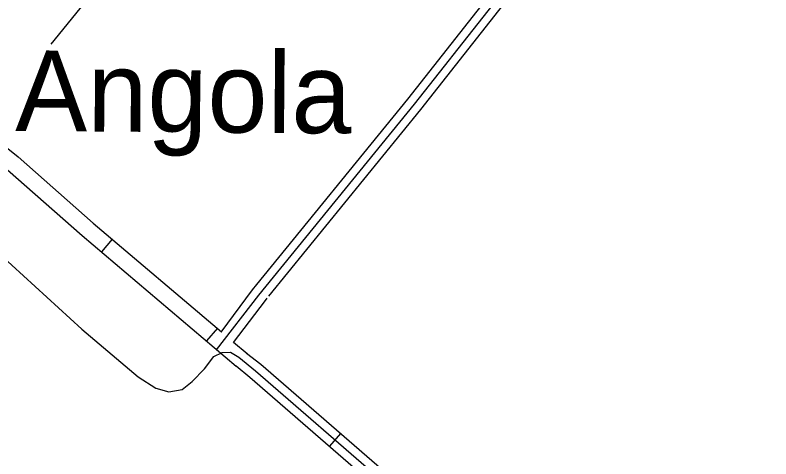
# Model space of a CAD drawing. Extents: x 3161665 to 3199565, y 885729 to 911164.
# Drawn here: x 3192869 to 3194227, y 905150 to 905948 of the extents above; entities that cross this region are included whole.
import ezdxf

# ---------------------------------------------------------------- set-up
doc = ezdxf.new("R2010")
doc.units = 0
for name, color, linetype in [('V-ROAD-CNTR', 7, 'Continuous'), ('V-TOPO-GNAM-IDEN', 7, 'Continuous'), ('V-TOPO-SHOR', 7, 'Continuous')]:
    doc.layers.add(name, color=color, linetype=linetype)

msp = doc.modelspace()

# ---------------------------------------------------------------- linework, layer by layer
at = {"layer": 'V-ROAD-CNTR'}
for p, q in [((3193044, 905545), (3193024.6, 905522.1)), ((3193232.8, 905384.9), (3193213.4, 905362)), ((3193454.1, 905195.5), (3193434.5, 905172.8))]:
    msp.add_line(p, q, dxfattribs=at)
for points in [[(3193231.4, 905345.8), (3193307.5, 905444.3), (3193586.7, 905787.6), (3193851.4, 906123.9), (3194020.3, 906339.8), (3194091.2, 906421.5), (3194121.5, 906456.4), (3194153.9, 906482.2), (3194215.5, 906492.6), (3194314.1, 906481.9), (3194424.8, 906468.1), (3194500, 906448.2), (3194552.7, 906433), (3194605.7, 906429.5), (3194679.6, 906425.3), (3194722.5, 906417.4), (3194747.9, 906406.4), (3194811.5, 906359.4), (3195143.6, 906066.2), (3195364.6, 905881.2), (3195542.7, 905736.5), (3195997.9, 905351.1)], [(3193303.6, 905463.3), (3193575, 905796.9), (3193839.6, 906133.2), (3194008.7, 906349.4), (3194079.9, 906431.4), (3194093.2, 906446.7)], [(3193325.3, 905442.4), (3193598.4, 905778.2), (3193863.2, 906114.6), (3194031.8, 906330.3), (3194102.5, 906411.7), (3194116.9, 906428.2)], [(3192761.3, 905776.2), (3192767.8, 905774.4), (3192782.4, 905766.7), (3192875, 905692.7), (3193009.8, 905574), (3193240.3, 905378.6)], [(3192754, 905747.1), (3192756.8, 905746.3), (3192765.8, 905741.5), (3192855.7, 905669.8), (3192990.1, 905551.3), (3193266.8, 905316.7)], [(3192737.1, 905613), (3192989.5, 905383.4), (3193090.2, 905297.4), (3193122.1, 905276.9), (3193145.7, 905270.6), (3193169.3, 905274.8), (3193187.5, 905288.8), (3193209.5, 905312.1), (3193226.4, 905334.2), (3193241.5, 905341), (3193256.6, 905341.9), (3193271.5, 905333), (3193301, 905308.5), (3193532.1, 905107.9), (3193882.3, 904820.3), (3194214.3, 904540), (3194321.9, 904450), (3194407, 904390.3), (3194643.8, 904188.2), (3194991.3, 903892.4), (3195262.5, 903665.2), (3195344.1, 903599.4), (3195365.6, 903575.9)], [(3193239.8, 905377.5), (3193295.7, 905453.7), (3193303.6, 905463.3)], [(3193261.9, 905359.1), (3193319.2, 905435), (3193322.4, 905438.9)], [(3193262, 905360.1), (3193286.2, 905339.6)], [(3193285.3, 905340.2), (3193310.7, 905320), (3193541.8, 905119.4), (3193891.9, 904831.8), (3194223.9, 904551.5), (3194331.1, 904461.9), (3194353.9, 904445.9)], [(3193266.6, 905317.1), (3193291.3, 905297.1), (3193522.5, 905096.4), (3193872.7, 904808.8), (3194204.6, 904528.5), (3194312.8, 904438.1), (3194334.9, 904422.6)]]:
    msp.add_lwpolyline(points, dxfattribs=at)
at = {"layer": 'V-TOPO-SHOR'}
msp.add_lwpolyline([(3197261.7, 905150.3), (3197052.9, 905644.6), (3196969.5, 905753.1), (3196711.6, 905929.2), (3195837.3, 906264.3), (3195445.7, 906465.1), (3195094.5, 906590.8), (3194795.6, 906558.2), (3193954, 906576.2), (3193736.2, 906485.1), (3193060.9, 906053.1), (3192933.8, 905895.3)], dxfattribs=at)

# ---------------------------------------------------------------- texts
at = {"layer": 'V-TOPO-GNAM-IDEN'}
msp.add_text('Angola', height=145, rotation=359.566, dxfattribs=at).set_placement((3192869.5, 905739.6))

doc.saveas('drawing.dxf')
